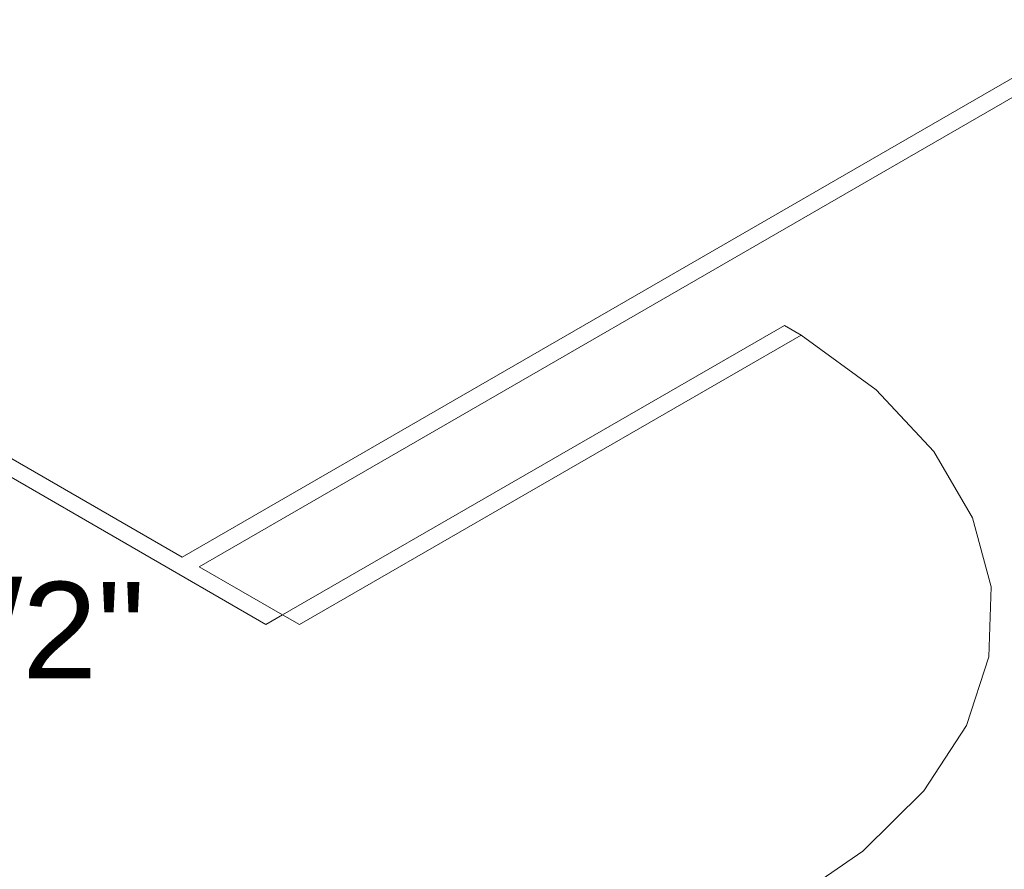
# Model space of a CAD drawing. Header units: millimetres. Extents: x 567 to 934, y -1 to 364.
# Tile 988 of 1056: x 755.54 to 757.58, y 191.72 to 193.48. Entities that reach past the tile are written whole.
import ezdxf

# ---------------------------------------------------------------- set-up
doc = ezdxf.new("R2010")
doc.units = ezdxf.units.MM
doc.header["$MEASUREMENT"] = 0
doc.linetypes.add('NULL', pattern=[0])
doc.layers.add('ARQ FINA', color=8, linetype='Continuous')
doc.layers.add('Textos', color=7, linetype='Continuous', lineweight=9)
doc.styles.add('Arial', font='arial.ttf')

msp = doc.modelspace()

# ---------------------------------------------------------------- linework, layer by layer
at = {"layer": 'ARQ FINA', "lineweight": 5}
for p, q in [((755.8736, 192.3643), (758.2985, 193.7643)), ((758.3331, 193.7443), (755.9082, 192.3443)), ((755.0718, 192.8272), (755.8736, 192.3643)), ((756.0814, 192.2443), (757.1207, 192.8443)), ((757.1207, 192.8443), (757.1553, 192.8243)), ((756.0468, 192.2243), (755.0371, 192.8072)), ((756.1161, 192.2243), (757.1553, 192.8243)), ((755.9082, 192.3443), (756.0814, 192.2443)), ((756.0468, 192.2243), (756.0814, 192.2443)), ((756.0814, 192.2443), (756.1161, 192.2243))]:
    msp.add_line(p, q, dxfattribs=at)
msp.add_lwpolyline([(757.1212, 191.6439), (757.2829, 191.7547), (757.4095, 191.8798), (757.4975, 192.0154), (757.5443, 192.1578), (757.5485, 192.3026), (757.5099, 192.4457), (757.4298, 192.583), (757.3105, 192.7104), (757.1553, 192.8243)], dxfattribs=at)

# ---------------------------------------------------------------- texts
at = {"layer": 'Textos', "linetype": 'NULL', "insert": (754.2379, 192.11), "char_height": 0.2, "width": 3.117378, "attachment_point": 7, "line_spacing_factor": 0.6, "style": 'Arial'}
msp.add_mtext('25mm x 1/2"', dxfattribs=at)

doc.saveas('drawing.dxf')
